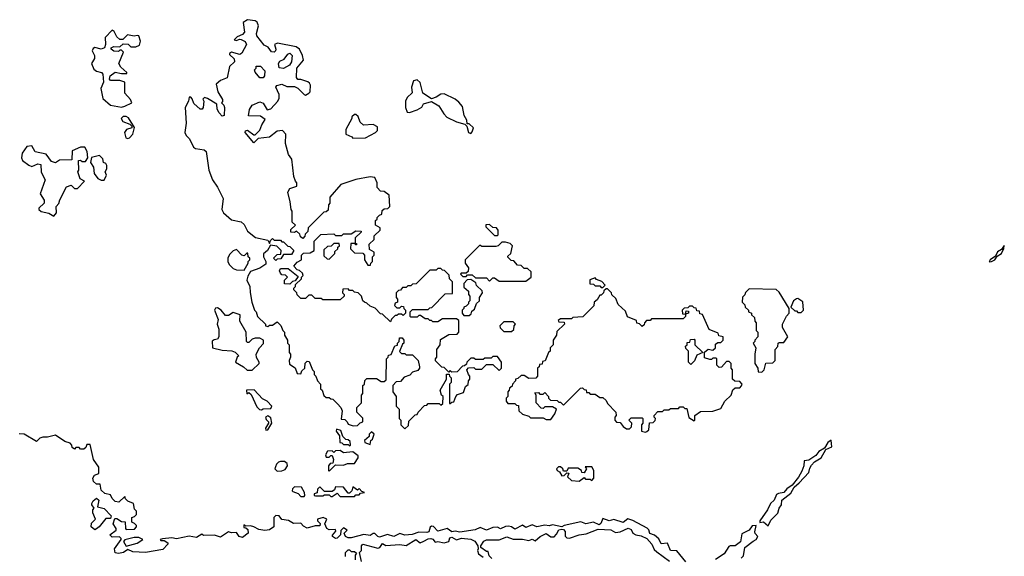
# Model space of a CAD drawing. Extents: x 2472589 to 2662339, y 701009 to 849030.
# Tile 306 of 406: x 2598368 to 2604627, y 705428 to 708844. Entities that reach past the tile are written whole.
import ezdxf

# ---------------------------------------------------------------- set-up
doc = ezdxf.new("R2010")
doc.units = 0

msp = doc.modelspace()

# ---------------------------------------------------------------- linework, layer by layer
at = {"layer": '0CON05XD'}
for points in [[(2600815, 706240), (2600838.3, 706261.7), (2600841.7, 706288.3), (2600881.7, 706328.3), (2600895, 706330), (2600900, 706345), (2600941.7, 706388.3), (2600955, 706390), (2600965, 706400), (2601035, 706400), (2601045, 706390), (2601058.3, 706401.7), (2601060, 706445), (2601050, 706455), (2601040, 706485), (2601080, 706555), (2601081.7, 706588.3), (2601098.3, 706588.3), (2601100, 706575), (2601110, 706565), (2601110, 706535), (2601100, 706525), (2601100, 706400), (2601105, 706400), (2601115, 706410), (2601128.3, 706411.7), (2601140, 706445), (2601151.7, 706458.3), (2601188.3, 706471.7), (2601201.7, 706508.3), (2601218.3, 706521.7), (2601220, 706545), (2601230, 706555), (2601230, 706575), (2601220, 706585), (2601210, 706615), (2601221.7, 706628.3), (2601255, 706630), (2601265, 706620), (2601305, 706620), (2601335, 706650), (2601375, 706650), (2601415, 706610), (2601430, 706625), (2601430, 706665), (2601405, 706700), (2601375, 706700), (2601365, 706690), (2601325, 706690), (2601315, 706680), (2601265, 706680), (2601255, 706690), (2601235, 706690), (2601210, 706665), (2601208.3, 706651.7), (2601195, 706640), (2601181.7, 706638.3), (2601148.3, 706601.7), (2601115, 706600), (2601105, 706610), (2601095, 706600), (2601065, 706630), (2601051.7, 706631.7), (2601011.7, 706671.7), (2601010, 706685), (2601020, 706695), (2601020, 706745), (2601040, 706775), (2601041.7, 706808.3), (2601095, 706840), (2601148.3, 706841.7), (2601160, 706855), (2601158.3, 706928.3), (2601145, 706940), (2601055, 706940), (2601025, 706920), (2600995, 706920), (2600985, 706930), (2600975, 706930), (2600965, 706940), (2600945, 706940), (2600915, 706960), (2600905, 706960), (2600895, 706950), (2600855, 706950), (2600850, 706955), (2600850, 706985), (2600865, 707000), (2600965, 707000), (2600975, 707010), (2600988.3, 707011.7), (2601071.7, 707098.3), (2601118.3, 707101.7), (2601120, 707175), (2601100, 707195), (2601098.3, 707218.3), (2601068.3, 707248.3), (2601055, 707250), (2601045, 707260), (2601025, 707260), (2601015, 707250), (2600975, 707250), (2600888.3, 707161.7), (2600865, 707160), (2600855, 707150), (2600835, 707150), (2600825, 707140), (2600801.7, 707138.3), (2600788.3, 707121.7), (2600775, 707120), (2600760, 707105), (2600760, 707075), (2600770, 707065), (2600770, 707045), (2600755, 707040), (2600750, 707025), (2600765, 707010), (2600785, 707010), (2600795, 707020), (2600808.3, 707018.3), (2600810, 707005), (2600820, 706995), (2600820, 706975), (2600805, 706960), (2600795, 706970), (2600775, 706970), (2600765, 706960), (2600755, 706960), (2600731.7, 706938.3), (2600725, 706920), (2600675, 706970), (2600661.7, 706971.7), (2600628.3, 707008.3), (2600595, 707020), (2600575, 707040), (2600560, 707045), (2600550, 707055), (2600540, 707085), (2600520, 707105), (2600495, 707110), (2600485, 707120), (2600465, 707120), (2600455, 707130), (2600421.7, 707128.3), (2600420, 707105), (2600430, 707095), (2600430, 707085), (2600405, 707060), (2600295, 707060), (2600285, 707070), (2600245, 707070), (2600225, 707090), (2600205, 707090), (2600185, 707070), (2600155, 707070), (2600131.7, 707091.7), (2600130, 707105), (2600110, 707125), (2600110, 707135), (2600120, 707145), (2600121.7, 707158.3), (2600160, 707195), (2600160, 707205), (2600170, 707215), (2600165, 707230), (2600147, 707247), (2600131.7, 707251.7), (2600110, 707275), (2600130.7, 707299.3), (2600160, 707315), (2600160, 707345), (2600171.7, 707358.3), (2600215, 707360), (2600240, 707375), (2600240, 707435), (2600283, 707477), (2600365, 707480), (2600375, 707470), (2600415, 707470), (2600425, 707480), (2600475, 707480), (2600505, 707500), (2600538.3, 707498.3), (2600538.3, 707491.7), (2600500, 707455), (2600500, 707420), (2600508.3, 707418.3), (2600508.3, 707411.7), (2600501.7, 707411.7), (2600500, 707420), (2600471.7, 707418.3), (2600470, 707385), (2600495, 707360), (2600548.3, 707358.3), (2600560, 707345), (2600560, 707315), (2600581.7, 707281.7), (2600598.3, 707281.7), (2600600, 707295), (2600610, 707305), (2600610, 707335), (2600620, 707345), (2600620, 707365), (2600591.7, 707381.7), (2600590, 707415), (2600620, 707445), (2600621.7, 707468.3), (2600660, 707505), (2600658.3, 707518.3), (2600630, 707535), (2600630, 707565), (2600640, 707575), (2600640, 707585), (2600655, 707600), (2600670, 707605), (2600671.7, 707628.3), (2600685, 707640), (2600708.3, 707641.7), (2600720, 707655), (2600717, 707727), (2600685, 707750), (2600661.7, 707751.7), (2600640, 707775), (2600640, 707805), (2600625, 707840), (2600595, 707842.5), (2600505, 707827.5), (2600410, 707795), (2600340, 707715), (2600340, 707675), (2600330, 707665), (2600328.3, 707631.7), (2600315, 707620), (2600301.7, 707618.3), (2600201.7, 707518.3), (2600200, 707495), (2600181.7, 707478.3), (2600180, 707465), (2600168.3, 707451.7), (2600151.7, 707461.7), (2600148.3, 707478.3), (2600128.3, 707498.3), (2600115, 707490), (2600091.7, 707491.7), (2600091.7, 707508.3), (2600120, 707535), (2600100, 707555), (2600100, 707625), (2600092.5, 707635), (2600087.5, 707685), (2600072.5, 707745), (2600085, 707770), (2600130, 707785), (2600130, 707805), (2600120, 707815), (2600110, 707845), (2600097.5, 707955), (2600076.7, 707985), (2600057.5, 708055), (2600060, 708115), (2600037.5, 708137.5), (2600005, 708133.3), (2599955, 708096.2), (2599883, 708087), (2599855, 708060), (2599800, 708125), (2599803.6, 708136.4), (2599815, 708140), (2599855, 708110), (2599865, 708110), (2599895, 708140), (2599906.4, 708173.6), (2599927.5, 708207.5), (2599899.3, 708229.3), (2599821.7, 708231.7), (2599828.3, 708271.7), (2599845, 708300), (2599895, 708320), (2599915, 708312.5), (2599940.8, 708270.8), (2599965, 708276.2), (2600008.1, 708325), (2600017.5, 708345), (2600016.4, 708366.4), (2599996.2, 708413.8), (2600001.2, 708425), (2600033.9, 708433.9), (2600065, 708418.8), (2600115, 708418.8), (2600135, 708407.5), (2600175, 708367.5), (2600185, 708363.3), (2600206.7, 708375), (2600213.3, 708385), (2600215.9, 708425.9), (2600210, 708440), (2600198.3, 708448.3), (2600155, 708462.5), (2600135, 708462.5), (2600127.5, 708475), (2600130, 708535), (2600171.2, 708585), (2600165.8, 708615.8), (2600146.1, 708656.1), (2600125, 708671.2), (2600006.4, 708693.6), (2599987.5, 708685), (2599996, 708655), (2599993.3, 708645), (2599985, 708636.7), (2599969.3, 708639.3), (2599947.7, 708667.7), (2599922.3, 708682.3), (2599875, 708740), (2599873.3, 708755), (2599885.8, 708805), (2599876.8, 708826.8), (2599865, 708836), (2599816.4, 708843.6), (2599787.5, 708825), (2599796.2, 708765), (2599785, 708750), (2599750, 708735), (2599730, 708715), (2599745, 708710), (2599765, 708720), (2599775, 708717.5), (2599800, 708705), (2599808.8, 708685), (2599779.2, 708630.8), (2599767.7, 708622.3), (2599715, 708637.5), (2599701.7, 708628.3), (2599701.7, 708621.7), (2599730, 708595), (2599732.5, 708575), (2599701.2, 708545), (2599687.5, 708472.5), (2599644.1, 708455.9), (2599617, 708433), (2599627.5, 708385), (2599656.4, 708336.4), (2599657, 708323), (2599650, 708315), (2599665, 708300), (2599670, 708285), (2599667, 708233), (2599655, 708230), (2599635, 708250), (2599622.5, 708275), (2599620, 708305), (2599561.7, 708341.7), (2599542.5, 708347.5), (2599531.7, 708338.3), (2599537.5, 708325), (2599533.3, 708285), (2599527.5, 708275), (2599515, 708273.8), (2599475, 708310), (2599465, 708340), (2599455, 708350), (2599445, 708350), (2599440, 708325), (2599420, 708285), (2599426.2, 708185), (2599416.7, 708125), (2599425, 708107.5), (2599447.5, 708085), (2599472.3, 708032.3), (2599485, 708023.8), (2599540, 708015), (2599553.6, 708003.6), (2599570, 707885), (2599593.8, 707825), (2599625, 707777.5), (2599660, 707705), (2599653.3, 707635), (2599662.5, 707615), (2599715, 707570), (2599776.4, 707556.4), (2599795, 707540), (2599815, 707497.5), (2599866.4, 707456.4), (2599945, 707440), (2599955, 707420), (2599961.7, 707438.3), (2599975, 707450), (2599985, 707440), (2600025, 707440), (2600035, 707430), (2600045, 707430), (2600073, 707403), (2600085, 707400), (2600110, 707375), (2600095, 707350), (2600045, 707350), (2600028.3, 707321.7), (2600005, 707320), (2599995, 707310), (2599980, 707325), (2600005, 707350), (2600028.3, 707351.7), (2600030, 707375), (2600001.7, 707401.7), (2599961.7, 707408.3), (2599942.5, 707375), (2599917, 707353), (2599916.7, 707335), (2599932.5, 707305), (2599932.5, 707287.5), (2599895, 707262.5), (2599835, 707240), (2599818.3, 707211.7), (2599812.5, 707185), (2599830, 707145), (2599831.7, 707108.3)], [(2599015, 708287.5), (2599035, 708293.3), (2599080, 708315), (2599072.5, 708335), (2599036.7, 708376.7), (2599036.2, 708446.2), (2599005, 708457.5), (2598945, 708457.5), (2598937.5, 708465), (2598943.6, 708486.4), (2598975, 708508.8), (2599015, 708500), (2599048.3, 708501.7), (2599048.3, 708508.3), (2599010.7, 708540.7), (2598997.5, 708565), (2599026.4, 708636.4), (2599015, 708650), (2599005, 708650), (2598995, 708640), (2598965, 708642.5), (2598950, 708655), (2598950, 708665), (2598965, 708672.5), (2599005, 708670), (2599025, 708690), (2599057, 708687), (2599075, 708670), (2599105, 708670), (2599129.3, 708680.7), (2599135.9, 708705.9), (2599125, 708740), (2599115, 708742.5), (2599095, 708738.8), (2599053.2, 708746.8), (2599022.5, 708717.5), (2599005, 708716.7), (2598984.2, 708734.2), (2598968.8, 708768.8), (2598955, 708777.5), (2598910.5, 708729.5), (2598913.6, 708686.4), (2598906.7, 708663.3), (2598885, 708656.7), (2598845, 708666.7), (2598835, 708660), (2598827.5, 708645), (2598843.3, 708615), (2598843, 708597), (2598823.3, 708565), (2598838.8, 708528.8), (2598855, 708516.2), (2598888.3, 708508.3), (2598897, 708497), (2598900, 708445), (2598883.3, 708405), (2598895, 708342.5), (2598945, 708298.8), (2599015, 708287.5)], [(2600045, 708533.3), (2600017, 708537), (2600012.5, 708565), (2600020.7, 708579.3), (2600048.3, 708591.7), (2600072.5, 708625), (2600085, 708630), (2600100, 708615), (2600095.6, 708574.4), (2600083.3, 708555), (2600045, 708533.3)], [(2599915, 708473.3), (2599895, 708473.3), (2599865, 708510), (2599860, 708525), (2599870, 708535), (2599871.7, 708548.3), (2599898.3, 708548.3), (2599925, 708517.5), (2599924.1, 708485.9), (2599915, 708473.3)], [(2601235, 708120), (2601245, 708130), (2601252.5, 708155), (2601225, 708180), (2601211.7, 708181.7), (2601210, 708205), (2601193, 708233), (2601181.7, 708291.7), (2601159.5, 708319.5), (2601137, 708337), (2601065, 708371.2), (2601045, 708370), (2601015, 708350), (2600985, 708340), (2600930, 708375), (2600913, 708443), (2600895, 708460), (2600870, 708455), (2600857.5, 708415), (2600861.7, 708378.3), (2600830.8, 708349.2), (2600821.2, 708325), (2600820, 708285), (2600830, 708255), (2600845, 708253.3), (2600895, 708270), (2600923, 708287), (2600935, 708307.5), (2600985, 708322.5), (2601032.5, 708295), (2601063.9, 708243.9), (2601083.9, 708223.9), (2601145, 708193.3), (2601198.3, 708178.3), (2601210, 708165), (2601220, 708125), (2601235, 708120)], [(2599055, 708086.7), (2599065, 708091.2), (2599086.2, 708115), (2599097, 708157), (2599059.3, 708219.3), (2599045, 708227.5), (2599025, 708227.5), (2599012.5, 708215), (2599022.5, 708195), (2599068.3, 708178.3), (2599080, 708165), (2599080, 708155), (2599046.4, 708143.6), (2599033.9, 708126.1), (2599042.3, 708092.3), (2599055, 708086.7)], [(2600485, 708090), (2600565, 708092.5), (2600630, 708125), (2600641.7, 708138.3), (2600641.7, 708161.7), (2600615, 708176.7), (2600553, 708173), (2600531.7, 708191.7), (2600518.3, 708228.3), (2600505, 708240), (2600495, 708240), (2600480, 708225), (2600480, 708215), (2600440, 708145), (2600440, 708115), (2600478.3, 708098.3), (2600485, 708090)], [(2598585, 707592.5), (2598602.5, 707615), (2598600, 707655), (2598617, 707673), (2598623, 707697), (2598665, 707780), (2598695, 707790), (2598715, 707770), (2598735, 707770), (2598780, 707815), (2598751.7, 707831.7), (2598737.5, 707875), (2598742.5, 707885), (2598741.7, 707948.3), (2598755, 707950), (2598765, 707940), (2598785, 707940), (2598800, 707965), (2598796.7, 708005), (2598781.7, 708031.7), (2598755, 708032.5), (2598701.7, 708008.3), (2598698.3, 707951.7), (2598620.7, 707949.3), (2598595, 707932.5), (2598570.5, 707940.5), (2598535, 707987.5), (2598465, 708002.5), (2598445, 708040), (2598413.9, 708036.1), (2598383.3, 707995), (2598380, 707965), (2598386.4, 707946.4), (2598425, 707916.7), (2598445, 707910), (2598483.6, 707926.4), (2598501.7, 707921.7), (2598503.6, 707873.6), (2598530, 707825), (2598497.5, 707735), (2598522.5, 707695), (2598522.5, 707675), (2598490, 707645), (2598490, 707635), (2598503, 707623), (2598551.7, 707611.7), (2598585, 707592.5)], [(2598905, 707822.5), (2598920, 707855), (2598910, 707875), (2598922.5, 707895), (2598922.5, 707915), (2598915, 707927.5), (2598900, 707935), (2598897, 707957), (2598875, 707980), (2598823, 707967), (2598817.5, 707935), (2598837.5, 707905), (2598840, 707865), (2598865, 707832.5), (2598885, 707822.5), (2598905, 707822.5)], [(2601405, 707470), (2601410, 707475), (2601410, 707505), (2601398.3, 707518.3), (2601375, 707520), (2601355, 707540), (2601331.7, 707538.3), (2601330, 707525), (2601385, 707470), (2601405, 707470)], [(2600335, 707320), (2600370, 707355), (2600371.7, 707368.3), (2600390, 707385), (2600390, 707395), (2600400, 707405), (2600398.3, 707418.3), (2600365, 707420), (2600348.3, 707401.7), (2600325, 707400), (2600301.7, 707378.3), (2600301.7, 707341.7), (2600321.7, 707321.7), (2600335, 707320)], [(2601585, 707180), (2601620, 707205), (2601618.3, 707238.3), (2601595, 707260), (2601575, 707260), (2601555, 707280), (2601531.7, 707281.7), (2601508.3, 707308.3), (2601491.7, 707311.7), (2601471.7, 707331.7), (2601471.7, 707338.3), (2601490, 707355), (2601500, 707405), (2601485, 707420), (2601455, 707427.5), (2601433, 707427), (2601410, 707405), (2601395, 707400), (2601305, 707400), (2601291.7, 707408.3), (2601200, 707315), (2601200, 707295), (2601220, 707265), (2601218.3, 707241.7), (2601205, 707230), (2601175, 707230), (2601170, 707225), (2601185, 707210), (2601205, 707210), (2601215, 707220), (2601245, 707220), (2601265, 707200), (2601335, 707200), (2601355, 707180), (2601375, 707200), (2601385, 707200), (2601415, 707180), (2601585, 707180)], [(2604531.7, 707301.7), (2604545, 707304.2), (2604566, 707315), (2604580.8, 707339.2), (2604608.8, 707355), (2604625, 707387.5), (2604627, 707407), (2604609.2, 707380.8), (2604584.6, 707365.4), (2604570.7, 707339.3), (2604536.7, 707315), (2604531.7, 707301.7)], [(2599795, 707250), (2599820, 707295), (2599820, 707305), (2599830, 707315), (2599830, 707325), (2599820, 707335), (2599818.3, 707358.3), (2599811.7, 707358.3), (2599795, 707340), (2599780, 707345), (2599745, 707380), (2599725, 707372.5), (2599701.7, 707348.3), (2599690, 707325), (2599690, 707305), (2599698.8, 707285), (2599725, 707260), (2599745, 707251.2), (2599795, 707250)], [(2600085, 707160), (2600051.7, 707161.7), (2600050, 707185), (2600070, 707205), (2600058.3, 707218.3), (2600035, 707220), (2600025, 707230), (2600020, 707245), (2600025, 707260), (2600075, 707260), (2600138.3, 707208.3), (2600118.3, 707181.7), (2600101.7, 707178.3), (2600085, 707160)], [(2602075, 707140), (2602090, 707155), (2602068.3, 707178.3), (2602035, 707190), (2602025, 707200), (2601991.7, 707188.3), (2601991.7, 707161.7), (2602015, 707160), (2602025, 707150), (2602055, 707150), (2602065, 707140), (2602075, 707140)], [(2601225, 706960), (2601238.3, 706971.7), (2601241.7, 706988.3), (2601258.3, 707001.7), (2601271.7, 707038.3), (2601290, 707055), (2601290, 707075), (2601310, 707105), (2601308.3, 707118.3), (2601271.7, 707151.7), (2601268.3, 707168.3), (2601235, 707190), (2601211.7, 707188.3), (2601190, 707165), (2601191.7, 707141.7), (2601220, 707115), (2601220, 707095), (2601230, 707085), (2601230, 707055), (2601220, 707045), (2601220, 707035), (2601205, 707020), (2601190, 707015), (2601190, 707005), (2601180, 706995), (2601180, 706975), (2601191.7, 706961.7), (2601225, 706960)], [(2599831.7, 707108.3), (2599842.5, 707045), (2599860, 706995), (2599870, 706985), (2599880, 706955), (2599930, 706905), (2599930, 706895), (2599945, 706890), (2599955, 706900), (2599975, 706900), (2600005, 706920), (2600028.3, 706898.3), (2600040, 706865), (2600050, 706855), (2600050, 706835), (2600070, 706805), (2600070, 706785), (2600080, 706775), (2600080, 706725), (2600090, 706715), (2600090, 706695), (2600080, 706675), (2600081.7, 706651.7), (2600118.3, 706628.3), (2600131.7, 706591.7), (2600155, 706590), (2600161.7, 706608.3), (2600180, 706625), (2600181.7, 706658.3), (2600195, 706670), (2600208.3, 706668.3), (2600230, 706615), (2600240, 706605), (2600240, 706585), (2600250, 706575), (2600260, 706545), (2600280, 706525), (2600280, 706495), (2600290, 706485), (2600301.7, 706451.7), (2600315, 706440), (2600335, 706440), (2600345, 706430), (2600358.3, 706428.3), (2600388.3, 706398.3), (2600410, 706375), (2600417.5, 706355), (2600411.7, 706301.7), (2600435, 706300), (2600450, 706285), (2600455, 706270), (2600488.3, 706258.3), (2600515, 706260), (2600531.7, 706278.3), (2600550, 706285), (2600548.3, 706308.3), (2600510, 706345), (2600510, 706375), (2600540, 706405), (2600540, 706455), (2600550, 706465), (2600550, 706515), (2600560, 706525), (2600561.7, 706548.3), (2600575, 706560), (2600635, 706560), (2600665, 706540), (2600685, 706540), (2600698.3, 706551.7), (2600700, 706685), (2600710, 706695), (2600711.7, 706708.3), (2600728.3, 706711.7), (2600751.7, 706768.3), (2600768.3, 706771.7), (2600770, 706785), (2600780, 706795), (2600781.7, 706818.3), (2600798.3, 706818.3), (2600810, 706805), (2600810, 706785), (2600801.7, 706778.3), (2600781.7, 706731.7), (2600795, 706720), (2600815, 706720), (2600825, 706710), (2600865, 706710), (2600900, 706675), (2600910, 706635), (2600910, 706625), (2600898.3, 706611.7), (2600865, 706600), (2600848.3, 706581.7), (2600811.7, 706568.3), (2600788.3, 706541.7), (2600761.7, 706538.3), (2600740, 706515), (2600740, 706475), (2600760, 706445), (2600760, 706385), (2600780, 706365), (2600780, 706305), (2600790, 706295), (2600790, 706265), (2600815, 706240)], [(2602345, 706217.5), (2602355, 706222.5), (2602367, 706233), (2602371.7, 706278.3), (2602395, 706280), (2602408.3, 706291.7), (2602410, 706305), (2602400, 706315), (2602400, 706325), (2602425, 706350), (2602455, 706350), (2602465, 706360), (2602495, 706360), (2602505, 706370), (2602555, 706370), (2602565, 706380), (2602585, 706380), (2602595, 706370), (2602608.3, 706368.3), (2602621.7, 706311.7), (2602655, 706290), (2602660, 706295), (2602660, 706325), (2602695, 706350), (2602775, 706352.5), (2602825, 706370), (2602850, 706415), (2602890, 706455), (2602901.7, 706488.3), (2602915, 706500), (2602945, 706500), (2602957, 706513), (2602960, 706525), (2602945, 706540), (2602913, 706543), (2602900, 706555), (2602900, 706615), (2602890, 706625), (2602890, 706655), (2602878.3, 706668.3), (2602861.7, 706668.3), (2602828.3, 706631.7), (2602815, 706630), (2602800, 706645), (2602800, 706685), (2602795, 706690), (2602775, 706690), (2602765, 706680), (2602755, 706680), (2602721.7, 706691.7), (2602721.7, 706728.3), (2602745, 706747.5), (2602775, 706740), (2602790, 706755), (2602791.7, 706778.3), (2602805, 706790), (2602825, 706790), (2602840, 706805), (2602840, 706825), (2602811.7, 706831.7), (2602808.3, 706848.3), (2602751.7, 706871.7), (2602708.3, 706968.3), (2602691.7, 706971.7), (2602688.3, 706988.3), (2602671.7, 706991.7), (2602668.3, 707008.3), (2602655, 707010), (2602645, 707020), (2602625, 707020), (2602615, 707010), (2602591.7, 707008.3), (2602580, 706995), (2602581.7, 706971.7), (2602600, 706970), (2602605, 706990), (2602618.3, 706988.3), (2602620, 706975), (2602600, 706970), (2602600, 706955), (2602585, 706940), (2602385, 706940), (2602375, 706930), (2602351.7, 706928.3), (2602340, 706915), (2602338.3, 706901.7), (2602325, 706890), (2602308.3, 706908.3), (2602291.7, 706911.7), (2602288.3, 706928.3), (2602231.7, 706951.7), (2602218.3, 706988.3), (2602171.7, 707031.7), (2602158.3, 707068.3), (2602131.7, 707091.7), (2602130, 707105), (2602105, 707130), (2602095, 707130), (2602081.7, 707118.3), (2602080, 707105), (2602065, 707090), (2602055, 707090), (2602038.3, 707061.7), (2602020, 707045), (2602018.3, 707021.7), (2601947, 706953), (2601885, 706947.5), (2601875, 706940), (2601805, 706940), (2601791.7, 706928.3), (2601795, 706920), (2601828.3, 706918.3), (2601830, 706905), (2601781.7, 706858.3), (2601780, 706835), (2601760, 706805), (2601760, 706775), (2601740, 706755), (2601740, 706735), (2601730, 706725), (2601708.3, 706671.7), (2601691.7, 706668.3), (2601688.3, 706651.7), (2601671.7, 706648.3), (2601670, 706635), (2601660, 706625), (2601660, 706575), (2601648.3, 706561.7), (2601605, 706560), (2601575, 706580), (2601555, 706580), (2601535, 706560), (2601520, 706555), (2601520, 706545), (2601500, 706525), (2601498.3, 706511.7), (2601481.7, 706498.3), (2601480, 706485), (2601470, 706475), (2601470, 706445), (2601460, 706435), (2601460, 706415), (2601471.7, 706401.7), (2601515, 706400), (2601525, 706390), (2601538.3, 706388.3), (2601540, 706355), (2601563, 706333), (2601605, 706320), (2601615, 706310), (2601695, 706310), (2601715, 706300), (2601745, 706300), (2601770, 706335), (2601780, 706365), (2601755, 706380), (2601705, 706380), (2601695, 706370), (2601681.7, 706371.7), (2601650, 706405), (2601650, 706455), (2601641.7, 706468.3), (2601665, 706470), (2601675, 706460), (2601695, 706460), (2601705, 706470), (2601730, 706445), (2601730, 706435), (2601741.7, 706421.7), (2601785, 706420), (2601795, 706410), (2601805, 706410), (2601825, 706390), (2601931.7, 706498.3), (2601945, 706500), (2601955, 706490), (2601968.3, 706488.3), (2601971.7, 706471.7), (2601985, 706470), (2601995, 706460), (2602025, 706460), (2602055, 706440), (2602075, 706440), (2602095, 706420), (2602105, 706400), (2602157.5, 706345), (2602160, 706325), (2602150, 706315), (2602150, 706295), (2602161.7, 706281.7), (2602185, 706280), (2602203.6, 706253.6), (2602225, 706240), (2602245, 706240), (2602257, 706253), (2602260, 706275), (2602240, 706295), (2602255, 706310), (2602325, 706310), (2602330, 706305), (2602330, 706275), (2602320, 706265), (2602320, 706225), (2602345, 706217.5)], [(2603085, 706600), (2603100, 706615), (2603111.7, 706658.3), (2603155, 706660), (2603170, 706675), (2603170, 706745), (2603187, 706763), (2603190, 706785), (2603195, 706790), (2603225, 706790), (2603250, 706825), (2603217.5, 706885), (2603217.5, 706905), (2603243, 706957), (2603260, 706975), (2603260, 707005), (2603195, 707110), (2603177, 707127), (2603005, 707130), (2602981.7, 707108.3), (2602978.3, 707091.7), (2602961.7, 707078.3), (2602960, 707045), (2602978.3, 707028.3), (2602980, 707015), (2603000, 706995), (2603000, 706985), (2603020, 706975), (2603020, 706965), (2603038.3, 706948.3), (2603040, 706925), (2603050, 706915), (2603050, 706865), (2603060, 706855), (2603060, 706825), (2603040, 706805), (2603040, 706795), (2603030, 706785), (2603047.5, 706755), (2603040, 706715), (2603040, 706655), (2603060, 706625), (2603061.7, 706601.7), (2603085, 706600)], [(2603335, 706980), (2603350, 706995), (2603347, 707047), (2603315, 707070), (2603305, 707067.5), (2603287.5, 707055), (2603270, 707015), (2603295, 706990), (2603305, 706990), (2603315, 706980), (2603335, 706980)], [(2599845, 706612.5), (2599890, 706655), (2599890, 706665), (2599873, 706693), (2599870, 706715), (2599892.5, 706755), (2599917, 706783), (2599917.5, 706805), (2599895, 706817.5), (2599865, 706817.5), (2599845, 706810), (2599825, 706790), (2599815, 706790), (2599810, 706795), (2599807.5, 706855), (2599767.5, 706925), (2599770, 706965), (2599725, 706980), (2599695, 706960), (2599675, 706960), (2599647.5, 706995), (2599625, 707010), (2599611.7, 707008.3), (2599606.7, 706995), (2599628.8, 706935), (2599623.3, 706905), (2599632.5, 706875), (2599632.5, 706825), (2599625, 706810), (2599603, 706807), (2599591.7, 706798.3), (2599592.5, 706755), (2599655, 706740), (2599716.4, 706736.4), (2599737, 706727), (2599760, 706705), (2599750, 706695), (2599740, 706665), (2599790, 706635), (2599813, 706613), (2599845, 706612.5)], [(2601495, 706860), (2601508.3, 706871.7), (2601510, 706895), (2601520, 706905), (2601505, 706920), (2601445, 706920), (2601420, 706895), (2601421.7, 706881.7), (2601445, 706860), (2601495, 706860)], [(2602635, 706650), (2602620, 706665), (2602620, 706735), (2602601.7, 706751.7), (2602600, 706765), (2602610, 706775), (2602611.7, 706788.3), (2602628.3, 706791.7), (2602631.7, 706808.3), (2602655, 706810), (2602660, 706805), (2602660, 706775), (2602710, 706725), (2602671.7, 706708.3), (2602658.3, 706671.7), (2602635, 706650)], [(2599905, 706360), (2599915, 706367.5), (2599965, 706370), (2599970, 706385), (2599940, 706415), (2599910.7, 706430.7), (2599858.3, 706488.3), (2599810, 706485), (2599811.7, 706461.7), (2599825, 706470), (2599838.3, 706458.3), (2599875, 706380), (2599891.7, 706361.7), (2599905, 706360)], [(2599931.7, 706231.7), (2599945, 706232.5), (2599970, 706275), (2599965, 706310), (2599945, 706322.5), (2599930, 706315), (2599935, 706300), (2599950, 706285), (2599950, 706275), (2599930, 706245), (2599931.7, 706231.7)], [(2601828.8, 705625), (2601814.3, 705615.7), (2601755, 705628), (2601732.7, 705622.7), (2601705, 705626.2), (2601655.9, 705615.9), (2601625, 705628.8), (2601585, 705612), (2601565, 705627.5), (2601515, 705600.8), (2601495, 705616.7), (2601475, 705620.8), (2601455, 705618.8), (2601425, 705604), (2601405, 705613.8), (2601375, 705612), (2601335, 705594.5), (2601295, 705610.8), (2601262.2, 705597.8), (2601165, 705581.4), (2601135, 705588), (2601115, 705583.8), (2601085, 705606.2), (2601025, 705588), (2600997.3, 705617.3), (2600985, 705620), (2600976.2, 705613.8), (2600968.8, 705585), (2600955, 705580), (2600905, 705583.1), (2600861.7, 705568.3), (2600815, 705563.1), (2600785, 705573.8), (2600745, 705554.3), (2600705, 705568), (2600655, 705550), (2600643.5, 705553.5), (2600625, 705573.8), (2600615, 705573.8), (2600595, 705561.9), (2600555, 705566.7), (2600475, 705545.6), (2600455, 705545.6), (2600438, 705555), (2600430, 705575), (2600450, 705595), (2600425, 705610), (2600408.3, 705591.7), (2600406.7, 705565), (2600385.5, 705544.5), (2600375, 705542.5), (2600356.2, 705555), (2600356.4, 705563.6), (2600378.3, 705588.3), (2600375, 705600), (2600335, 705597.5), (2600320, 705605), (2600307.5, 705635), (2600320, 705665), (2600296.4, 705676.4), (2600260, 705665), (2600260, 705655), (2600277, 705637), (2600275, 705622.5), (2600245, 705622.5), (2600195, 705607.5), (2600170.7, 705620.7), (2600155, 705640), (2600108.3, 705638.3), (2600077, 705657), (2600035, 705662.5), (2600017, 705687), (2599995, 705687.5), (2599982.5, 705675), (2599982.5, 705615), (2599955, 705597.5), (2599925, 705592.5), (2599888.3, 705598.3), (2599857, 705617), (2599835, 705622.5), (2599805, 705620), (2599791.7, 705628.3), (2599791.7, 705611.7), (2599805, 705610), (2599818.3, 705598.3), (2599820, 705575), (2599785, 705547.5), (2599763.6, 705553.6), (2599745, 705580), (2599715, 705577.5), (2599695, 705583.3), (2599645, 705551.2), (2599605, 705562.5), (2599535, 705560), (2599525, 705570), (2599491.7, 705548.3), (2599445, 705556.7), (2599365, 705540), (2599335, 705546.7), (2599275, 705540), (2599260, 705535), (2599265, 705530), (2599285, 705530), (2599310, 705515), (2599310, 705505), (2599277.2, 705472.8), (2599167.5, 705452.5), (2599086.2, 705456.2), (2599055, 705472.5), (2599027.7, 705452.3), (2598995, 705446.7), (2598975, 705450), (2598970, 705475), (2599012.5, 705535), (2599011.7, 705541.7), (2599001.7, 705551.7), (2598955, 705550), (2598940, 705565), (2598980, 705595), (2598980, 705605), (2598962.5, 705635), (2598971.7, 705668.3), (2598985, 705670), (2599015, 705650), (2599038.3, 705648.3), (2599040, 705605), (2599045, 705600), (2599098.3, 705601.7), (2599110, 705615), (2599110, 705625), (2599098.3, 705638.3), (2599080, 705645), (2599080, 705675), (2599098.3, 705681.7), (2599110, 705695), (2599110, 705715), (2599098.3, 705728.3), (2599090, 705765), (2599055, 705780), (2599040, 705795), (2599035, 705810), (2598997, 705773), (2598975, 705777.5), (2598956.4, 705796.4), (2598945, 705820), (2598908.3, 705828.3), (2598885, 705850), (2598878.3, 705888.3), (2598855, 705887.5), (2598836.7, 705905), (2598833.3, 705925), (2598842.5, 705945), (2598870, 705955), (2598870, 705995), (2598837.5, 706045), (2598815, 706140), (2598795, 706140), (2598788.3, 706121.7), (2598775, 706110), (2598755, 706110), (2598745, 706120), (2598725, 706120), (2598715, 706110), (2598701.7, 706121.7), (2598700, 706135), (2598688.3, 706148.3), (2598655, 706160), (2598595, 706198.8), (2598545, 706186.7), (2598513.6, 706186.4), (2598495, 706180), (2598475, 706160), (2598395, 706206.7), (2598365, 706207.5)], [(2600465, 706132.5), (2600470, 706135), (2600468.3, 706158.3), (2600455, 706170), (2600441.7, 706171.7), (2600421.7, 706191.7), (2600408.3, 706228.3), (2600381.7, 706238.3), (2600380, 706225), (2600400, 706195), (2600401.7, 706151.7), (2600415, 706150), (2600425, 706140), (2600455, 706140), (2600465, 706132.5)], [(2600595, 706140), (2600600, 706165), (2600610, 706175), (2600620, 706205), (2600605, 706220), (2600590, 706205), (2600588.3, 706191.7), (2600560, 706165), (2600561.7, 706151.7), (2600595, 706140)], [(2603125, 705622.5), (2603142.5, 705657.5), (2603187, 705703), (2603196.1, 705733.9), (2603210, 705755), (2603212.5, 705785), (2603270, 705830), (2603290.7, 705869.3), (2603322.5, 705895), (2603385, 705962.5), (2603390.6, 705989.4), (2603401.9, 706008.1), (2603420.6, 706029.4), (2603463.3, 706055), (2603491.4, 706108.6), (2603531.2, 706125), (2603526.7, 706166.7), (2603505, 706153.3), (2603483.6, 706116.4), (2603448.8, 706095), (2603429.1, 706070.9), (2603385, 706041.2), (2603353.8, 706035), (2603352, 706005), (2603339.5, 705970.5), (2603318.3, 705931.7), (2603279.3, 705880.7), (2603245, 705858.8), (2603226.1, 705833.9), (2603190.9, 705829.1), (2603178.3, 705821.7), (2603164.1, 705785.9), (2603140, 705765), (2603122.5, 705725), (2603072, 705655), (2603073.8, 705643.8), (2603096.9, 705646.9), (2603125, 705622.5)], [(2600335, 705970), (2600375, 706010), (2600425, 706007.5), (2600450.7, 706019.3), (2600495, 706020), (2600520, 706055), (2600518.3, 706068.3), (2600485, 706092.5), (2600425, 706087.5), (2600405, 706102.5), (2600375, 706100), (2600365, 706090), (2600355, 706100), (2600325, 706097.5), (2600312.5, 706075), (2600315, 706060), (2600335, 706060), (2600345, 706070), (2600355, 706070), (2600362.5, 706045), (2600358.3, 706021.7), (2600341.7, 706018.3), (2600330, 706005), (2600330, 705975), (2600335, 705970)], [(2600005, 705970), (2600035, 705972.5), (2600055, 705980), (2600070, 706005), (2600068.3, 706018.3), (2600051.7, 706031.7), (2600025, 706032.5), (2600013, 706027), (2600000, 706015), (2599993, 705997), (2599990, 705985), (2600005, 705970)], [(2601925, 705907.5), (2601955, 705930), (2601965, 705920), (2601995, 705920), (2602005, 705910), (2602017.5, 705925), (2602017.5, 705975), (2602005, 705997.5), (2601961.7, 705998.3), (2601970, 705985), (2601955, 705960), (2601941.7, 705961.7), (2601940, 705975), (2601915, 705990), (2601855, 705990), (2601845, 705970), (2601825, 705970), (2601820, 705985), (2601805, 705997.5), (2601793, 705997), (2601780, 705985), (2601783.6, 705973.6), (2601800, 705965), (2601815, 705940), (2601828.3, 705941.7), (2601845, 705960), (2601858.3, 705958.3), (2601850, 705935), (2601875, 705910), (2601925, 705907.5)], [(2600175, 705810), (2600180, 705815), (2600177.5, 705835), (2600158.3, 705868.3), (2600115, 705870), (2600101.7, 705858.3), (2600100, 705845), (2600105, 705840), (2600138.3, 705828.3), (2600155, 705810), (2600175, 705810)], [(2600495, 705810), (2600505, 705820), (2600525, 705820), (2600535, 705830), (2600560, 705835), (2600541.7, 705841.7), (2600525, 705860), (2600515, 705850), (2600485, 705870), (2600480, 705845), (2600465, 705830), (2600455, 705830), (2600425, 705867.5), (2600375, 705870), (2600368.3, 705851.7), (2600355, 705840), (2600305, 705840), (2600275, 705870), (2600260, 705855), (2600258.3, 705831.7), (2600240, 705825), (2600240, 705815), (2600247, 705813), (2600295, 705812.5), (2600305, 705820), (2600335, 705820), (2600345, 705810), (2600355, 705810), (2600385, 705830), (2600405, 705810), (2600495, 705810)], [(2598845, 705597.5), (2598822.5, 705615), (2598825, 705640), (2598850, 705665), (2598833.3, 705705), (2598832.5, 705725), (2598840, 705735), (2598826.7, 705755), (2598826.7, 705765), (2598835, 705782.5), (2598855, 705797.5), (2598870, 705785), (2598862.5, 705742.5), (2598905, 705732.5), (2598950, 705685), (2598945, 705670), (2598915, 705670), (2598872.5, 705615), (2598855, 705602.5), (2598845, 705597.5)], [(2602602.7, 705392.7), (2602545, 705463.3), (2602504.6, 705464.6), (2602485, 705512), (2602445, 705508.8), (2602430, 705540), (2602402.3, 705562.3), (2602374.3, 705574.3), (2602367.5, 705597.5), (2602357.5, 705607.5), (2602265.8, 705655.8), (2602233.3, 705666.7), (2602204.3, 705644.3), (2602145, 705662), (2602114.1, 705654.1), (2602075, 705670), (2602061.8, 705638.2), (2602050.8, 705629.2), (2602015, 705646.7), (2601965.9, 705635.9), (2601935, 705648), (2601828.8, 705625)], [(2601370, 705415), (2601351.7, 705431.7), (2601345, 705460), (2601335, 705460), (2601300, 705485), (2601300, 705495), (2601317.5, 705525), (2601335, 705533.3), (2601415, 705533.3), (2601465, 705552.5), (2601505, 705536.7), (2601565, 705537.5), (2601605, 705530), (2601625, 705537.5), (2601645, 705527.5), (2601676.4, 705553.6), (2601715, 705573.3), (2601745, 705552.5), (2601765, 705552.5), (2601781.2, 705568.8), (2601795, 705596.2), (2601815, 705602), (2601825, 705600), (2601835, 705586.7), (2601836.1, 705556.1), (2601846.2, 705546.2), (2601863, 705543), (2601924.3, 705565.7), (2601968.3, 705571.7), (2602045, 705601.2), (2602125, 705596.7), (2602155, 705580), (2602185.8, 705584.2), (2602235, 705608.6), (2602255, 705598.8), (2602266.2, 705576.2), (2602284.1, 705564.1), (2602318.2, 705558.2), (2602355, 705542), (2602385.7, 705505.7), (2602401.2, 705471.2), (2602418, 705458), (2602497.7, 705397.7)], [(2602955, 705416.7), (2602968.3, 705431.7), (2602977.5, 705485), (2603030, 705525), (2603050, 705535), (2603060, 705555), (2603042.9, 705572.9), (2603040, 705585), (2603050, 705625), (2603025, 705623.3), (2603004.3, 705595.7), (2602959.3, 705570.7), (2602948.9, 705521.1), (2602915, 705495.8), (2602885, 705496), (2602875, 705490), (2602845.6, 705444.4), (2602791.2, 705408.8)], [(2599045, 705492.5), (2599115, 705512.9), (2599150, 705535), (2599125, 705547.5), (2599095, 705547.5), (2599035, 705532.5), (2599028.3, 705521.7), (2599045, 705492.5)], [(2600540, 705395), (2600528.3, 705451.7), (2600540, 705465), (2600540, 705495), (2600550, 705505), (2600645, 705480), (2600656, 705484), (2600675, 705510), (2600695, 705496.2), (2600785, 705503.8), (2600825, 705496.7), (2600885, 705535.8), (2600913.6, 705513.6), (2600935.9, 705524.1), (2600965, 705540), (2600982.3, 705542.3), (2600995, 705536.7), (2601008.3, 705518.3), (2601025, 705522.5), (2601065, 705513.3), (2601096.7, 705523.3), (2601102.5, 705545), (2601115, 705550), (2601145, 705532.5), (2601176.4, 705543.6), (2601235, 705537.5), (2601260, 705525), (2601280, 705495), (2601282.5, 705475), (2601277.5, 705465), (2601283.6, 705443.6), (2601315, 705422.5)], [(2600438.3, 705428.3), (2600438.3, 705451.7), (2600455, 705470), (2600465, 705470), (2600475, 705460), (2600495, 705460), (2600508.3, 705448.3), (2600500, 705435), (2600500, 705405)]]:
    msp.add_lwpolyline(points, dxfattribs=at)

doc.saveas('drawing.dxf')
